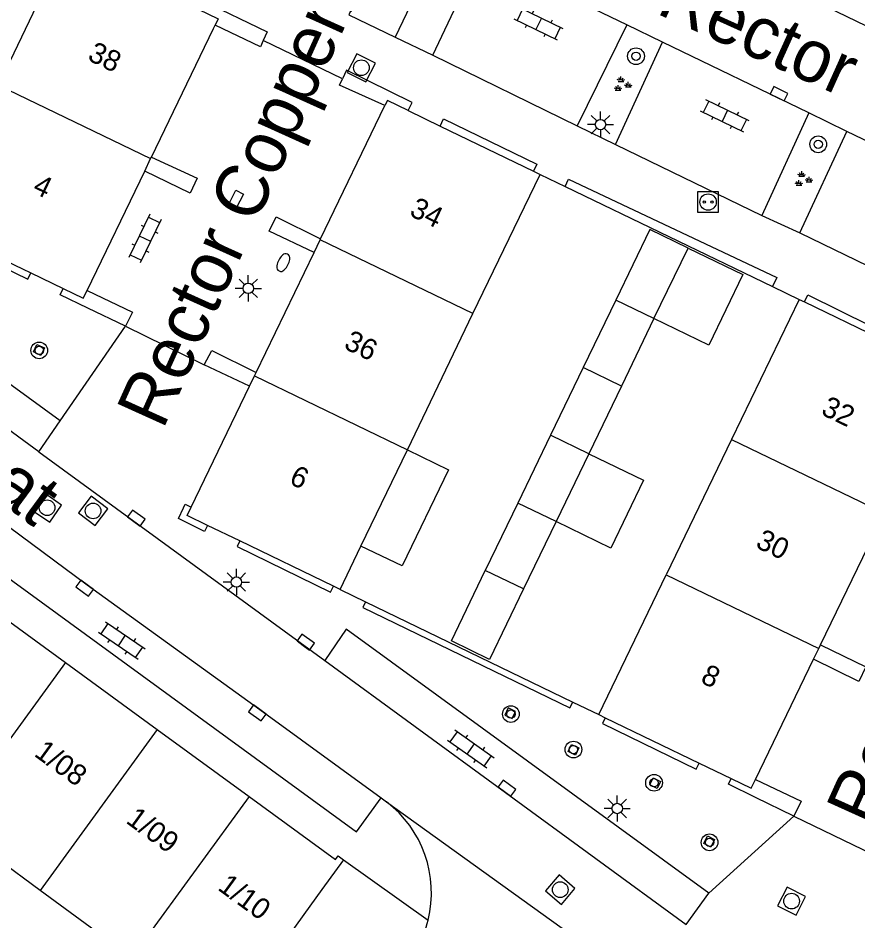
# Model space of a CAD drawing. Extents: x 132999 to 136000, y 398499 to 400501.
# Drawn here: x 134123.21 to 134163.42, y 398578.15 to 398621.36 of the extents above; entities that cross this region are included whole.
import ezdxf

# ---------------------------------------------------------------- set-up
doc = ezdxf.new("R2010")
doc.units = 0
for name, color, linetype in [('gg-afsc-muur', 7, 'Continuous'), ('gg-anno-huisnummerreeks BGT', 7, 'Continuous'), ('gg-anno-openbare ruimte label', 7, 'Continuous'), ('gg-bbg-gedigitaliseerde bijgebouw', 7, 'Continuous'), ('gg-bbg-hoofdgebouw', 7, 'Continuous'), ('gg-bbg-luifel en loopbrug', 7, 'Continuous'), ('gg-bbg-tussenscheiding', 7, 'Continuous'), ('gg-knt-verharding', 7, 'Continuous'), ('gg-knt-verharding nz', 7, 'Continuous'), ('gt-grn-weggrens', 7, 'Continuous'), ('gt-symb-boom', 7, 'Continuous'), ('gt-symb-brandkraan', 7, 'Continuous'), ('gt-symb-groenvak', 7, 'Continuous'), ('gt-symb-klinker verharding', 7, 'Continuous'), ('gt-symb-kolk', 7, 'Continuous'), ('gt-symb-kolk center center', 7, 'Continuous'), ('gt-symb-laadpunt elektrisch vervoer', 7, 'Continuous'), ('gt-symb-lichtmast', 7, 'Continuous'), ('gt-symb-rioolschacht', 7, 'Continuous')]:
    doc.layers.add(name, color=color, linetype=linetype)

# ---------------------------------------------------------------- blocks, each defined once
blk = doc.blocks.new('gt0-KL1')
at = {"layer": 'gt-symb-klinker verharding'}
for p, q in [((-0.5, 0.3), (-0.5, 0.45)), ((0.5, 0.3), (0.5, 0.45)), ((-1.15, 0.3), (1.15, 0.3)), ((-1, -0.3), (-1, 0.3)), ((0, -0.3), (0, 0.3)), ((1, -0.3), (1, 0.3)), ((-1.15, -0.3), (1.15, -0.3)), ((-0.5, -0.45), (-0.5, -0.3)), ((0.5, -0.45), (0.5, -0.3))]:
    blk.add_line(p, q, dxfattribs=at)
blk = doc.blocks.new('gt0-LMAST')
at = {"layer": 'gt-symb-lichtmast'}
for p, q in [((-0.182, 0.173), (-0.447, 0.438)), ((-0.005, 0.246), (-0.005, 0.621)), ((0.172, 0.173), (0.437, 0.438)), ((-0.255, -0.004), (-0.63, -0.004)), ((-0.182, -0.181), (-0.447, -0.446)), ((-0.005, -0.254), (-0.005, -0.629)), ((0.437, -0.446), (0.172, -0.181)), ((0.245, -0.004), (0.62, -0.004))]:
    blk.add_line(p, q, dxfattribs=at)
blk.add_circle((-0.005, -0.004), 0.25, dxfattribs=at)
blk = doc.blocks.new('gt0-GRVAK')
at = {"layer": 'gt-symb-groenvak'}
for p, q in [((-0.11, 0.189), (-0.228, 0.24)), ((-0.182, 0.153), (0.088, 0.153)), ((-0.091, 0.211), (-0.156, 0.322)), ((-0.047, 0.214), (-0.047, 0.393)), ((-0.004, 0.211), (0.061, 0.322)), ((0.015, 0.189), (0.133, 0.24)), ((0.262, -0.052), (0.197, 0.059)), ((0.305, -0.049), (0.305, 0.13)), ((0.349, -0.052), (0.414, 0.059)), ((-0.245, -0.228), (-0.363, -0.177)), ((-0.318, -0.264), (-0.047, -0.264)), ((-0.226, -0.206), (-0.291, -0.095)), ((-0.183, -0.203), (-0.183, -0.024)), ((-0.139, -0.206), (-0.074, -0.095)), ((-0.12, -0.228), (-0.002, -0.177)), ((0.243, -0.074), (0.125, -0.023)), ((0.17, -0.11), (0.441, -0.11)), ((0.368, -0.074), (0.486, -0.023))]:
    blk.add_line(p, q, dxfattribs=at)
blk = doc.blocks.new('gt0-BOOM')
at = {"layer": 'gt-symb-boom'}
for radius in [0.4, 0.2]:
    blk.add_circle((0, 0), radius, dxfattribs=at)
blk = doc.blocks.new('gt0-RS')
at = {"layer": 'gt-symb-rioolschacht'}
blk.add_lwpolyline([(-0.5, -0.5), (0.5, -0.5), (0.5, 0.5), (-0.5, 0.5)], close=True, dxfattribs=at)
blk.add_circle((0, 0), 0.375, dxfattribs=at)
blk = doc.blocks.new('gt0-KOLKCC')
at = {"layer": 'gt-symb-kolk center center'}
blk.add_lwpolyline([(-0.375, 0.2), (0.375, 0.2), (0.375, -0.2), (-0.375, -0.2)], close=True, dxfattribs=at)
blk = doc.blocks.new('gt0-BR')
at = {"layer": 'gt-symb-brandkraan'}
for centre, radius, start, end in [((-0.244, 0), 0.206, 107.5669, 252.4331), ((0.599, -2.664), 3, 106.892, 107.5669), ((0, -0.691), 0.938, 73.108, 106.892), ((-0.599, -2.664), 3, 72.4331, 73.108), ((0.244, 0), 0.206, 287.567, 72.4331), ((0.599, 2.664), 3, 252.4331, 253.108), ((0, 0.691), 0.938, 253.108, 286.8921), ((-0.599, 2.664), 3, 286.8921, 287.567)]:
    blk.add_arc(centre, radius, start, end, dxfattribs=at)
blk = doc.blocks.new('gt0-LEV')
at = {"layer": 'gt-symb-laadpunt elektrisch vervoer'}
blk.add_lwpolyline([(-0.486, 0.501), (0.486, 0.501), (0.486, -0.499), (-0.486, -0.499)], close=True, dxfattribs=at)
for centre, radius in [((0, 0), 0.393), ((-0.186, 0), 0.0566), ((0.186, 0), 0.0566)]:
    blk.add_circle(centre, radius, dxfattribs=at)
blk = doc.blocks.new('gt0-KOLK')
at = {"layer": 'gt-symb-kolk'}
blk.add_lwpolyline([(0, 0), (0.375, 0), (0.375, 0.4), (-0.375, 0.4), (-0.375, 0), (0, 0)], dxfattribs=at)

msp = doc.modelspace()

# ---------------------------------------------------------------- linework, layer by layer
at = {"layer": 'gg-afsc-muur'}
for p, q in [((134148.203, 398613.878), (134149.397, 398613.302)), ((134149.397, 398613.302), (134159.327, 398608.506)), ((134159.327, 398608.506), (134160.605, 398607.889)), ((134138.621, 398594.019), (134139.847, 398593.426)), ((134139.847, 398593.426), (134149.764, 398588.627)), ((134149.764, 398588.627), (134151.008, 398588.025))]:
    msp.add_line(p, q, dxfattribs=at)
at = {"layer": 'gg-bbg-gedigitaliseerde bijgebouw'}
for p, q in [((134153.651, 398606.975), (134155.281, 398610.348)), ((134151.82, 398607.856), (134150.26, 398604.628)), ((134153.651, 398606.975), (134152.092, 398603.744)), ((134150.26, 398604.628), (134148.697, 398601.391)), ((134152.092, 398603.744), (134150.528, 398600.506)), ((134148.697, 398601.391), (134147.128, 398598.145)), ((134150.528, 398600.506), (134148.963, 398597.26)), ((134147.128, 398598.145), (134145.573, 398594.926)), ((134148.963, 398597.26), (134147.408, 398594.042))]:
    msp.add_line(p, q, dxfattribs=at)
for points in [[(134155.281, 398610.348), (134153.452, 398611.232), (134151.82, 398607.856)], [(134147.408, 398594.042), (134145.785, 398590.664), (134143.95, 398591.552), (134145.573, 398594.926)]]:
    msp.add_lwpolyline(points, dxfattribs=at)
at = {"layer": 'gg-bbg-hoofdgebouw'}
for p, q in [((134125.489, 398624.848), (134122.256, 398618.152)), ((134137.69, 398610.784), (134140.769, 398617.166)), ((134141.882, 398616.927), (134143.416, 398616.187)), ((134143.416, 398616.187), (134147.887, 398614.03)), ((134129.268, 398614.036), (134129.554, 398614.629)), ((134129.554, 398614.629), (134129.59, 398614.703)), ((134126.51, 398608.324), (134129.268, 398614.036)), ((134147.887, 398614.03), (134148.203, 398613.878)), ((134144.987, 398607.212), (134148.203, 398613.878)), ((134119.31, 398611.335), (134123.817, 398609.159)), ((134137.379, 398610.138), (134137.671, 398610.744)), ((134137.671, 398610.744), (134137.69, 398610.784)), ((134134.609, 398604.398), (134137.379, 398610.138)), ((134123.817, 398609.159), (134125.371, 398608.409)), ((134160.605, 398607.889), (134157.371, 398601.196)), ((134160.605, 398607.889), (134160.851, 398607.77)), ((134160.851, 398607.77), (134165.355, 398605.594)), ((134141.844, 398600.698), (134144.987, 398607.212)), ((134134.288, 398603.734), (134134.528, 398604.231)), ((134134.528, 398604.231), (134134.609, 398604.398)), ((134131.502, 398597.958), (134134.288, 398603.734)), ((134157.371, 398601.196), (134154.24, 398594.713)), ((134139.621, 398596.091), (134141.844, 398600.698)), ((134161.626, 398591.371), (134164.422, 398597.156)), ((134133.822, 398596.334), (134132.277, 398597.08)), ((134138.309, 398594.169), (134133.822, 398596.334)), ((134138.621, 398594.019), (134139.621, 398596.091)), ((134151.008, 398588.025), (134154.24, 398594.713)), ((134138.621, 398594.019), (134138.309, 398594.169)), ((134121.085, 398593.719), (134125.479, 398590.516)), ((134161.289, 398590.673), (134161.538, 398591.189)), ((134161.538, 398591.189), (134161.626, 398591.371)), ((134158.511, 398584.923), (134161.289, 398590.673)), ((134125.479, 398590.516), (134129.873, 398587.313)), ((134151.008, 398588.025), (134151.314, 398587.877)), ((134151.314, 398587.877), (134155.808, 398585.707)), ((134129.873, 398587.313), (134134.268, 398584.111)), ((134155.808, 398585.707), (134157.344, 398584.965)), ((134124.26, 398579.613), (134119.868, 398582.819)), ((134138.786, 398581.078), (134137.749, 398579.651)), ((134128.653, 398576.408), (134124.26, 398579.613)), ((134137.749, 398579.651), (134132.94, 398573.033))]:
    msp.add_line(p, q, dxfattribs=at)
for points in [[(134131.823, 398621.789), (134132.787, 398621.324), (134132.64, 398621.02)], [(134129.59, 398614.703), (134132.56, 398620.853), (134132.64, 398621.02)], [(134141.882, 398616.927), (134140.886, 398617.408), (134140.769, 398617.166)], [(134125.371, 398608.409), (134126.328, 398607.947), (134126.51, 398608.324)], [(134132.277, 398597.08), (134131.304, 398597.549), (134131.502, 398597.958)], [(134157.344, 398584.965), (134158.306, 398584.5), (134158.511, 398584.923)], [(134134.268, 398584.111), (134138.404, 398581.096), (134138.528, 398581.266), (134138.786, 398581.078)]]:
    msp.add_lwpolyline(points, dxfattribs=at)
at = {"layer": 'gg-bbg-luifel en loopbrug'}
for points in [[(134155.281, 398610.348), (134157.907, 398609.079), (134156.276, 398605.706), (134153.651, 398606.975)], [(134141.844, 398600.698), (134143.82, 398599.744), (134141.596, 398595.137), (134139.621, 398596.091)], [(134150.528, 398600.506), (134153.154, 398599.237), (134151.586, 398595.995), (134148.963, 398597.26)]]:
    msp.add_lwpolyline(points, dxfattribs=at)
at = {"layer": 'gg-bbg-tussenscheiding'}
for p, q in [((134122.256, 398618.152), (134129.554, 398614.629)), ((134144.987, 398607.212), (134137.671, 398610.744)), ((134153.651, 398606.975), (134151.82, 398607.856)), ((134152.092, 398603.744), (134150.26, 398604.628)), ((134134.528, 398604.231), (134141.844, 398600.698)), ((134150.528, 398600.506), (134148.697, 398601.391)), ((134157.371, 398601.196), (134164.671, 398597.672)), ((134148.963, 398597.26), (134147.128, 398598.145)), ((134147.408, 398594.042), (134145.573, 398594.926)), ((134154.24, 398594.713), (134161.538, 398591.189)), ((134125.479, 398590.516), (134119.868, 398582.819)), ((134129.873, 398587.313), (134124.26, 398579.613)), ((134134.268, 398584.111), (134128.653, 398576.408))]:
    msp.add_line(p, q, dxfattribs=at)
at = {"layer": 'gg-knt-verharding'}
for p, q in [((134143.581, 398625.283), (134141.257, 398620.447)), ((134143.06, 398619.581), (134145.355, 398624.421)), ((134152.346, 398621.029), (134145.355, 398624.421)), ((134152.346, 398621.029), (134149.98, 398616.201)), ((134154.065, 398620.199), (134152.346, 398621.029)), ((134141.257, 398620.447), (134143.06, 398619.581)), ((134151.812, 398615.303), (134154.065, 398620.199)), ((134161.069, 398616.815), (134154.065, 398620.199)), ((134161.069, 398616.815), (134158.822, 398611.916)), ((134162.888, 398615.934), (134161.069, 398616.815)), ((134149.98, 398616.201), (134151.812, 398615.303)), ((134160.64, 398611.082), (134162.888, 398615.934)), ((134169.851, 398612.564), (134162.888, 398615.934)), ((134158.822, 398611.916), (134160.64, 398611.082)), ((134128.35, 398606.611), (134126.552, 398607.48)), ((134134.288, 398603.734), (134132.119, 398604.765)), ((134124.198, 398600.607), (134125.226, 398602.085)), ((134124.198, 398600.607), (134137.887, 398590.607)), ((134160.341, 398583.165), (134158.517, 398584.061)), ((134155.189, 398577.987), (134156.274, 398579.477))]:
    msp.add_line(p, q, dxfattribs=at)
for points in [[(134110.068, 398647.004), (134155.388, 398625.063), (134243.841, 398582.359)], [(134131.823, 398621.789), (134132.021, 398622.199), (134135.125, 398620.704), (134134.943, 398620.282)], [(134134.943, 398620.282), (134134.816, 398619.987), (134132.64, 398621.02)], [(134141.882, 398616.927), (134142.067, 398617.31), (134138.932, 398618.865), (134138.739, 398618.446)], [(134140.769, 398617.166), (134138.603, 398618.152), (134138.739, 398618.446)], [(134143.416, 398616.187), (134143.582, 398616.531), (134148.05, 398614.368), (134147.887, 398614.03)], [(134125.226, 398602.085), (134106.294, 398615.872), (134105.196, 398614.413)], [(134129.59, 398614.703), (134131.778, 398613.688), (134131.439, 398612.98), (134129.268, 398614.036)], [(134149.397, 398613.302), (134149.562, 398613.644), (134159.537, 398608.94), (134159.327, 398608.506)], [(134137.379, 398610.138), (134135.232, 398611.166), (134135.571, 398611.84), (134137.69, 398610.784)], [(134119.31, 398611.335), (134119.169, 398611.042), (134123.676, 398608.867), (134123.817, 398609.159)], [(134126.552, 398607.48), (134125.23, 398608.118), (134125.371, 398608.409)], [(134126.51, 398608.324), (134128.687, 398607.283), (134128.35, 398606.611)], [(134160.851, 398607.77), (134161.016, 398608.112), (134165.501, 398605.896), (134165.355, 398605.594)], [(134123.95, 398605.389), (134124.113, 398605.742), (134124.467, 398605.576), (134124.293, 398605.207), (134123.95, 398605.389)], [(134132.119, 398604.765), (134132.487, 398605.455), (134134.609, 398604.398)], [(134131.125, 398597.926), (134131.205, 398598.101), (134131.502, 398597.958)], [(134132.277, 398597.08), (134132.14, 398596.795), (134130.886, 398597.404), (134131.125, 398597.926)], [(134118.868, 398597.383), (134139.403, 398582.419), (134140.583, 398584.045)], [(134133.822, 398596.334), (134133.692, 398596.065), (134138.169, 398593.879), (134138.309, 398594.169)], [(134139.847, 398593.426), (134139.714, 398593.151), (134149.629, 398588.347), (134149.764, 398588.627)], [(134156.274, 398579.477), (134138.916, 398592.111), (134137.887, 398590.607)], [(134161.626, 398591.371), (134163.788, 398590.312), (134163.454, 398589.61), (134161.289, 398590.673)], [(134146.664, 398588.357), (134146.509, 398587.999), (134146.857, 398587.831), (134147.022, 398588.172), (134146.664, 398588.357)], [(134151.314, 398587.877), (134151.182, 398587.605), (134155.669, 398585.419), (134155.808, 398585.707)], [(134149.54, 398586.253), (134149.704, 398586.599), (134150.056, 398586.428), (134149.892, 398586.082), (134149.54, 398586.253)], [(134153.456, 398584.664), (134153.615, 398585.002), (134153.961, 398584.822), (134153.802, 398584.484), (134153.456, 398584.664)], [(134158.517, 398584.061), (134157.216, 398584.699), (134157.344, 398584.965)], [(134158.511, 398584.923), (134160.692, 398583.877), (134160.341, 398583.165)], [(134156.044, 398581.865), (134156.21, 398582.219), (134156.547, 398582.042), (134156.38, 398581.688), (134156.044, 398581.865)]]:
    msp.add_lwpolyline(points, dxfattribs=at)
for centre, radius, start, end in [((134137.517, 398579.5), 5.482, 346.2392, 52.6525), ((134137.516, 398579.502), 5.484, 316.4133, 346.2231)]:
    msp.add_arc(centre, radius, start, end, dxfattribs=at)
at = {"layer": 'gg-knt-verharding nz'}
for p, q in [((134143.06, 398619.581), (134149.98, 398616.201)), ((134151.812, 398615.303), (134158.822, 398611.916)), ((134124.198, 398600.607), (134105.196, 398614.413)), ((134160.64, 398611.082), (134167.554, 398607.706)), ((134137.887, 398590.607), (134155.189, 398577.987)), ((134140.583, 398584.045), (134140.843, 398583.858))]:
    msp.add_line(p, q, dxfattribs=at)
for points in [[(134141.322, 398626.37), (134139.044, 398621.51), (134141.257, 398620.447)], [(134120.112, 398598.975), (134126.516, 398594.233), (134134.775, 398588.266), (134140.583, 398584.045)]]:
    msp.add_lwpolyline(points, dxfattribs=at)
at = {"layer": 'gt-grn-weggrens'}
for p, q in [((134138.739, 398618.446), (134134.943, 398620.282)), ((134125.226, 398602.085), (134128.35, 398606.611)), ((134128.35, 398606.611), (134132.119, 398604.765)), ((134140.843, 398583.858), (134153.21, 398574.978)), ((134156.274, 398579.477), (134160.341, 398583.165)), ((134160.341, 398583.165), (134164.116, 398581.339)), ((134138.786, 398581.078), (134142.842, 398578.196))]:
    msp.add_line(p, q, dxfattribs=at)

# ---------------------------------------------------------------- block references
at = {"layer": 'gt-symb-boom'}
for p, rotation in [((134152.791, 398619.529), -25.591424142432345), ((134161.514, 398615.315), -25.591424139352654)]:
    msp.add_blockref('gt0-BOOM', p, dxfattribs=dict(at, rotation=rotation))
for p in [(134124.218, 398605.454), (134146.802, 398588.051), (134149.797, 398586.353), (134153.654, 398584.764), (134156.311, 398581.912)]:
    msp.add_blockref('gt0-BOOM', p, dxfattribs=at)
at = {"layer": 'gt-symb-brandkraan', "rotation": -116.79556491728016}
msp.add_blockref('gt0-BR', (134135.905, 398609.656), dxfattribs=at)
at = {"layer": 'gt-symb-groenvak'}
for p in [(134152.118, 398618.172), (134160.773, 398613.631)]:
    msp.add_blockref('gt0-GRVAK', p, dxfattribs=at)
at = {"layer": 'gt-symb-klinker verharding'}
for p, rotation in [((134148.131, 398621.075), 154.10085101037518), ((134157.045, 398616.673), 154.20397350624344), ((134129.281, 398610.804), -115.7711059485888), ((134128.177, 398591.572), -34.11906284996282), ((134144.885, 398586.383), -35.35794258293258)]:
    msp.add_blockref('gt0-KL1', p, dxfattribs=dict(at, rotation=rotation))
at = {"layer": 'gt-symb-kolk'}
for p, rotation in [((134159.547, 398617.552), -25.84761021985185), ((134128.756, 398597.27), -36.09056723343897), ((134126.516, 398594.233), 143.49671701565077), ((134136.864, 398591.335), -36.21688464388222), ((134134.775, 398588.266), 144.1494518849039), ((134146.496, 398584.341), -36.17064413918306)]:
    msp.add_blockref('gt0-KOLK', p, dxfattribs=dict(at, rotation=rotation))
at = {"layer": 'gt-symb-kolk center center', "rotation": -117.59036953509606}
msp.add_blockref('gt0-KOLKCC', (134133.644, 398612.688), dxfattribs=at)
at = {"layer": 'gt-symb-laadpunt elektrisch vervoer'}
msp.add_blockref('gt0-LEV', (134156.243, 398612.552), dxfattribs=at)
at = {"layer": 'gt-symb-lichtmast'}
for p in [(134151.096, 398616.262), (134134.234, 398608.427), (134133.664, 398594.372), (134151.896, 398583.536)]:
    msp.add_blockref('gt0-LMAST', p, dxfattribs=at)
at = {"layer": 'gt-symb-rioolschacht'}
for p, rotation in [((134139.642, 398618.981), 153.30677055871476), ((134124.597, 398597.926), 55.467875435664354), ((134126.798, 398597.771), 52.763341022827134), ((134149.163, 398579.648), -40.3339660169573), ((134160.24, 398579.098), -117.17973421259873)]:
    msp.add_blockref('gt0-RS', p, dxfattribs=dict(at, rotation=rotation))

# ---------------------------------------------------------------- texts
at = {"layer": 'gg-anno-huisnummerreeks BGT'}
for s, rotation, p in [('38', 334.2, (134126.484, 398619.371)), ('4', 334.2, (134123.85, 398613.03)), ('34', 334.2, (134141.89, 398611.928)), ('36', 334.2, (134138.753, 398605.568)), ('32', 334.2, (134161.599, 398602.411)), ('6', 334.2, (134136.134, 398599.105)), ('30', 334.2, (134158.464, 398596.049)), ('8', 334.2, (134155.828, 398589.584)), ('1/08', 323.9, (134123.927, 398586.079)), ('1/09', 323.9, (134128.322, 398582.876)), ('1/10', 323.9, (134132.716, 398579.674))]:
    msp.add_text(s, height=1, rotation=rotation, dxfattribs=at).set_placement(p)
at = {"layer": 'gg-anno-openbare ruimte label'}
for s, rotation, p in [('Rector Coppenserf', 65.7, (134130.139, 398601.618)), ('Rector Coppenserf', 335.7, (134153.696, 398621.604)), ('Robert Fruinstraat', 323.6, (134102.296, 398612.96)), ('Rector Coppenserf', 65.7, (134164.11, 398582.567))]:
    msp.add_text(s, height=2.5, rotation=rotation, dxfattribs=at).set_placement(p)

doc.saveas('drawing.dxf')
